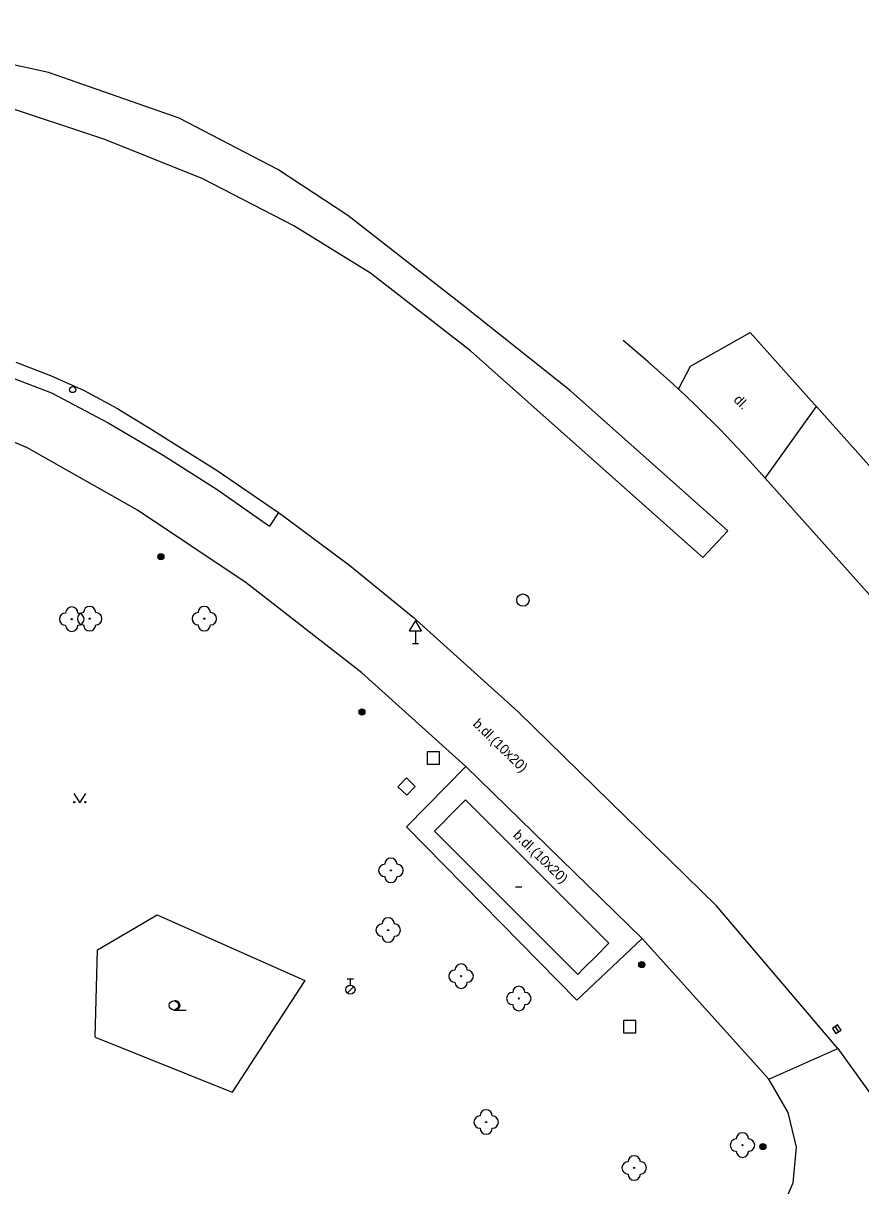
# Model space of a CAD drawing. Extents: x -599770 to -598493, y -1162076 to -1159209.
# Drawn here: x -599386.12 to -599352.01, y -1161139.58 to -1161092.23 of the extents above; entities that cross this region are included whole.
import ezdxf

# ---------------------------------------------------------------- set-up
doc = ezdxf.new("R2010")
doc.units = 0
doc.layers.add('Podklad', color=7, linetype='Continuous')

msp = doc.modelspace()

# ---------------------------------------------------------------- linework, layer by layer
at = {"layer": 'Podklad'}
for p, q in [((-599370.15, -1161116.981), (-599370.15, -1161117.49)), ((-599370.275, -1161117.49), (-599370.025, -1161117.49)), ((-599366.07, -1161127.4), (-599365.82, -1161127.4)), ((-599372.925, -1161131.152), (-599372.675, -1161131.152)), ((-599372.8, -1161131.402), (-599372.8, -1161131.152)), ((-599372.929, -1161131.726), (-599372.664, -1161131.461)), ((-599379.99, -1161132.418), (-599379.49, -1161132.418)), ((-599353.06, -1161133.097), (-599352.92, -1161133.303))]:
    msp.add_line(p, q, dxfattribs=at)
for points in [[(-599357.42, -1161112.9), (-599363.83, -1161107.2), (-599368.21, -1161103.73), (-599372.9, -1161100.06), (-599375.76, -1161098.19), (-599379.77, -1161096.09), (-599385.09, -1161094.24), (-599390.69, -1161093.02), (-599394.72, -1161092.49), (-599399.39, -1161092.23), (-599404.62, -1161092.46), (-599409.25, -1161093.07), (-599409.01, -1161094.78)], [(-599357.42, -1161112.9), (-599358.45, -1161113.99), (-599367.91, -1161105.57), (-599371.98, -1161102.41), (-599375.1, -1161100.48), (-599378.81, -1161098.56), (-599382.8, -1161096.97), (-599387.15, -1161095.52), (-599391.56, -1161094.65), (-599396.32, -1161094.12), (-599401.19, -1161094.15), (-599409.01, -1161094.78)], [(-599359.44, -1161107.13), (-599358.94, -1161106.2), (-599356.51, -1161104.83)], [(-599356.51, -1161104.83), (-599353.89, -1161107.76)], [(-599353.89, -1161107.76), (-599356.51, -1161104.83)], [(-599391.09, -1161105.32), (-599389.53, -1161105.73), (-599387.99, -1161106.2), (-599386.47, -1161106.71), (-599384.97, -1161107.28)], [(-599359.44, -1161107.13), (-599359.67, -1161106.92), (-599360.67, -1161106.02), (-599361.69, -1161105.15)], [(-599386.43, -1161106.03), (-599385.02, -1161106.57), (-599383.65, -1161107.19), (-599382.31, -1161107.9), (-599381.03, -1161108.69)], [(-599355.9, -1161110.76), (-599356.8, -1161109.76), (-599357.73, -1161108.79), (-599358.69, -1161107.84), (-599359.17, -1161107.38), (-599359.44, -1161107.13)], [(-599391.94, -1161107.53), (-599390.42, -1161107.9), (-599388.93, -1161108.36), (-599387.45, -1161108.89), (-599386.01, -1161109.49)], [(-599384.97, -1161107.28), (-599382.67, -1161108.51), (-599380.42, -1161109.82), (-599378.23, -1161111.22), (-599376.09, -1161112.71)], [(-599355.9, -1161110.76), (-599353.82, -1161107.84)], [(-599353.82, -1161107.84), (-599353.89, -1161107.76)], [(-599348.1, -1161114.25), (-599353.82, -1161107.84)], [(-599381.03, -1161108.69), (-599378.22, -1161110.45), (-599375.73, -1161112.16), (-599375.48, -1161112.33), (-599372.82, -1161114.32), (-599370.24, -1161116.42)], [(-599381.47, -1161112.06), (-599386.01, -1161109.49)], [(-599355.9, -1161110.76), (-599347.26, -1161120.42)], [(-599377.04, -1161115.02), (-599381.47, -1161112.06)], [(-599375.73, -1161112.16), (-599376.09, -1161112.71)], [(-599372.34, -1161118.69), (-599377.04, -1161115.02)], [(-599365.96, -1161120.28), (-599370.24, -1161116.42)], [(-599368.1, -1161122.5), (-599372.34, -1161118.69)], [(-599357.89, -1161128.18), (-599365.96, -1161120.28)], [(-599370.52, -1161124.96), (-599368.1, -1161122.5)], [(-599360.91, -1161129.51), (-599368.1, -1161122.5)], [(-599384.07, -1161123.605), (-599383.82, -1161123.98), (-599383.57, -1161123.605)], [(-599368.63, -1161124.38), (-599368.11, -1161123.86)], [(-599368.11, -1161123.86), (-599362.27, -1161129.7)], [(-599369.12, -1161124.87), (-599368.63, -1161124.38)], [(-599363.57, -1161132.01), (-599370.52, -1161124.96)], [(-599369.38, -1161125.13), (-599369.12, -1161124.87)], [(-599363.54, -1161130.97), (-599369.38, -1161125.13)], [(-599383.19, -1161133.52), (-599383.1, -1161129.97), (-599380.67, -1161128.54), (-599374.65, -1161131.21), (-599377.61, -1161135.77)], [(-599352.95, -1161133.99), (-599357.89, -1161128.18)], [(-599360.91, -1161129.51), (-599363.57, -1161132.01)], [(-599362.27, -1161129.7), (-599362.78, -1161130.21)], [(-599355.76, -1161135.24), (-599360.91, -1161129.51)], [(-599362.78, -1161130.21), (-599363.3, -1161130.73)], [(-599363.3, -1161130.73), (-599363.54, -1161130.97)], [(-599383.19, -1161133.52), (-599377.61, -1161135.77)], [(-599355.76, -1161135.24), (-599352.95, -1161133.99)], [(-599352.95, -1161133.99), (-599350.47, -1161137.42)], [(-599357.05, -1161142.42), (-599356.41, -1161141.98), (-599355.35, -1161140.78), (-599354.77, -1161139.45), (-599354.63, -1161138.01), (-599354.97, -1161136.59), (-599355.76, -1161135.24)]]:
    msp.add_lwpolyline(points, dxfattribs=at)
for points in [[(-599370.4, -1161116.981), (-599369.9, -1161116.981), (-599370.15, -1161116.548)], [(-599369.67, -1161122.4), (-599369.17, -1161122.4), (-599369.17, -1161121.9), (-599369.67, -1161121.9)], [(-599370.507, -1161123.674), (-599370.156, -1161123.317), (-599370.513, -1161122.966), (-599370.864, -1161123.323)], [(-599361.67, -1161133.35), (-599361.17, -1161133.35), (-599361.17, -1161132.85), (-599361.67, -1161132.85)], [(-599353.164, -1161133.167), (-599353.023, -1161133.374), (-599352.816, -1161133.233), (-599352.957, -1161133.026)]]:
    msp.add_lwpolyline(points, close=True, dxfattribs=at)
for centre, radius in [((-599384.11, -1161107.15), 0.125), ((-599380.52, -1161113.96), 0.125), ((-599380.52, -1161113.96), 0.1), ((-599380.52, -1161113.96), 0.075), ((-599380.52, -1161113.96), 0.05), ((-599380.52, -1161113.96), 0.025), ((-599365.77, -1161115.72), 0.25), ((-599384.15, -1161116.5), 0.025), ((-599383.42, -1161116.48), 0.025), ((-599378.75, -1161116.48), 0.025), ((-599372.33, -1161120.28), 0.125), ((-599372.33, -1161120.28), 0.1), ((-599372.33, -1161120.28), 0.075), ((-599372.33, -1161120.28), 0.05), ((-599372.33, -1161120.28), 0.025), ((-599384.045, -1161123.955), 0.025), ((-599383.595, -1161123.955), 0.025), ((-599371.15, -1161126.73), 0.025), ((-599371.26, -1161129.16), 0.025), ((-599360.93, -1161130.57), 0.125), ((-599360.93, -1161130.57), 0.1), ((-599360.93, -1161130.57), 0.075), ((-599360.93, -1161130.57), 0.05), ((-599360.93, -1161130.57), 0.025), ((-599368.29, -1161131.04), 0.025), ((-599372.8, -1161131.59), 0.188), ((-599379.99, -1161132.23), 0.188), ((-599365.94, -1161131.95), 0.025), ((-599367.27, -1161136.98), 0.025), ((-599356.83, -1161137.92), 0.025), ((-599356, -1161137.98), 0.125), ((-599356, -1161137.98), 0.1), ((-599356, -1161137.98), 0.075), ((-599356, -1161137.98), 0.05), ((-599356, -1161137.98), 0.025), ((-599361.24, -1161138.85), 0.025)]:
    msp.add_circle(centre, radius, dxfattribs=at)
for centre, radius, start, end in [((-599384.15, -1161116.25), 0.25, 0, 180), ((-599383.67, -1161116.48), 0.25, 90, 270), ((-599383.42, -1161116.23), 0.25, 0, 180), ((-599383.17, -1161116.48), 0.25, 270, 90), ((-599379, -1161116.48), 0.25, 90, 270), ((-599378.75, -1161116.23), 0.25, 0, 180), ((-599378.5, -1161116.48), 0.25, 270, 90), ((-599384.4, -1161116.5), 0.25, 90, 270), ((-599383.9, -1161116.5), 0.25, 270, 90), ((-599384.15, -1161116.75), 0.25, 180, 0), ((-599383.42, -1161116.73), 0.25, 180, 0), ((-599378.75, -1161116.73), 0.25, 180, 0), ((-599371.4, -1161126.73), 0.25, 90, 270), ((-599371.15, -1161126.48), 0.25, 0, 180), ((-599370.9, -1161126.73), 0.25, 270, 90), ((-599371.15, -1161126.98), 0.25, 180, 0), ((-599371.51, -1161129.16), 0.25, 90, 270), ((-599371.26, -1161128.91), 0.25, 0, 180), ((-599371.01, -1161129.16), 0.25, 270, 90), ((-599371.26, -1161129.41), 0.25, 180, 0), ((-599368.54, -1161131.04), 0.25, 90, 270), ((-599368.29, -1161130.79), 0.25, 0, 180), ((-599368.04, -1161131.04), 0.25, 270, 90), ((-599368.29, -1161131.29), 0.25, 180, 0), ((-599366.19, -1161131.95), 0.25, 90, 270), ((-599365.94, -1161131.7), 0.25, 0, 180), ((-599365.69, -1161131.95), 0.25, 270, 90), ((-599379.927, -1161132.23), 0.188, 260.4059, 99.5941), ((-599365.94, -1161132.2), 0.25, 180, 0), ((-599367.27, -1161136.73), 0.25, 0, 180), ((-599367.52, -1161136.98), 0.25, 90, 270), ((-599367.02, -1161136.98), 0.25, 270, 90), ((-599367.27, -1161137.23), 0.25, 180, 0), ((-599356.83, -1161137.67), 0.25, 0, 180), ((-599357.08, -1161137.92), 0.25, 90, 270), ((-599356.58, -1161137.92), 0.25, 270, 90), ((-599361.24, -1161138.6), 0.25, 0, 180), ((-599356.83, -1161138.17), 0.25, 180, 0), ((-599361.49, -1161138.85), 0.25, 90, 270), ((-599360.99, -1161138.85), 0.25, 270, 90), ((-599361.24, -1161139.1), 0.25, 180, 0)]:
    msp.add_arc(centre, radius, start, end, dxfattribs=at)

# ---------------------------------------------------------------- texts
for s, rotation, p in [('dl.', 315.35, (-599357.22, -1161107.6)), ('b.dl.(10x20)', 315.8929, (-599367.84, -1161120.8)), ('b.dl.(10x20)', 315.8929, (-599366.2, -1161125.33))]:
    msp.add_text(s, height=0.4, rotation=rotation, dxfattribs=at).set_placement(p)

doc.saveas('drawing.dxf')
